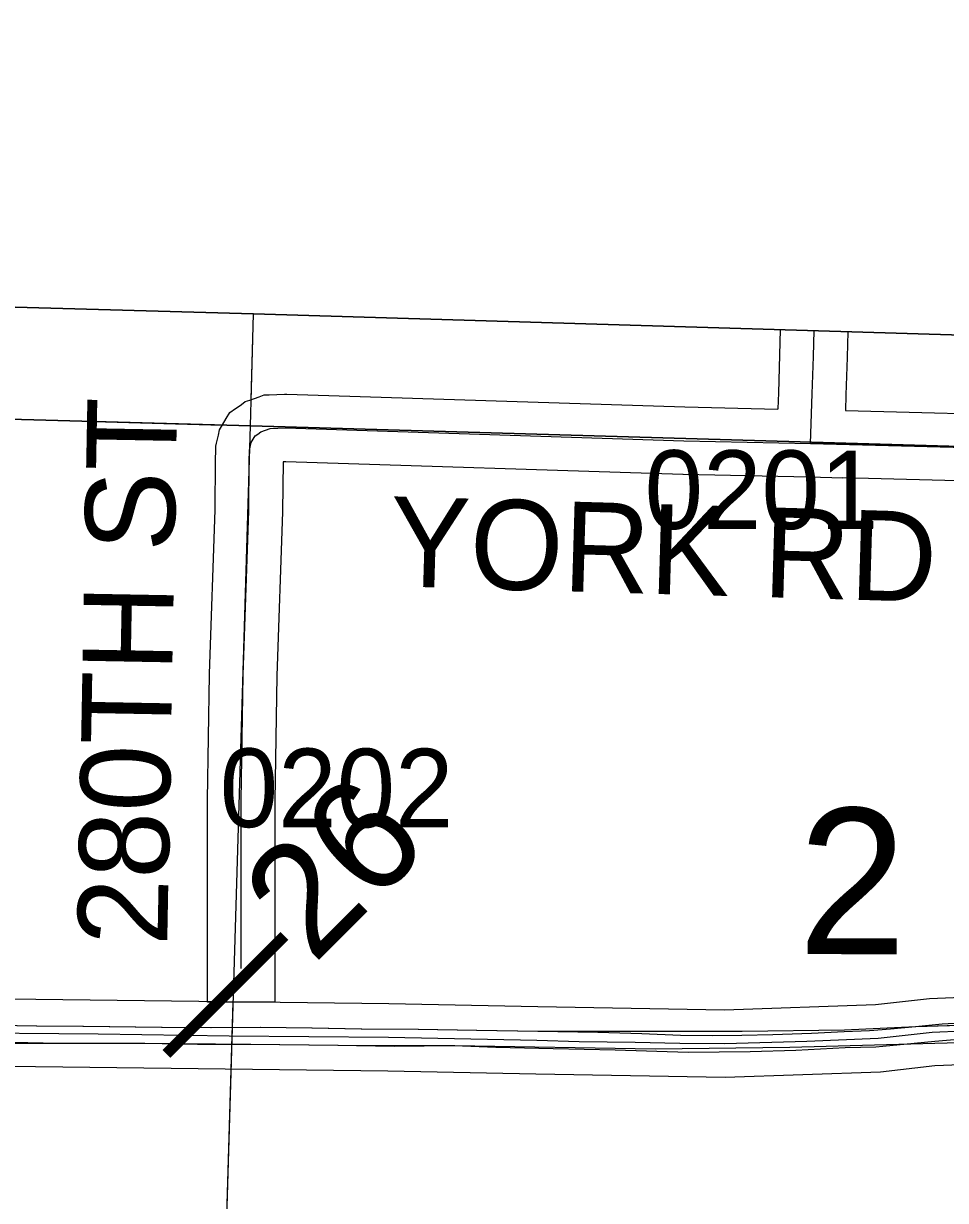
# Model space of a CAD drawing. Extents: x -132.8 to -73.3, y -60 to -26.
# Drawn here: x -111.725 to -110.904, y -33.354 to -32.306 of the extents above; entities that cross this region are included whole.
import ezdxf

# ---------------------------------------------------------------- set-up
doc = ezdxf.new("R2010")
doc.units = 0
for name, color, linetype in [('tdCoClipBndry', 7, 'Continuous'), ('tdCoCoBndry', 7, 'Continuous'), ('tdCoCoBndryPart', 7, 'Continuous'), ('tdCoDivCarto', 7, 'Continuous'), ('tdCoInt', 7, 'Continuous'), ('tdCoIntCL', 7, 'Continuous'), ('tdCoIntRte', 7, 'Continuous'), ('tdCoPrimary', 7, 'Continuous'), ('tdCoSecRdNmbr', 7, 'Continuous'), ('tdCoSecRdTxt', 7, 'Continuous'), ('tdCoSecRteBand', 7, 'Continuous'), ('tdCoSecRteCL', 7, 'Continuous'), ('tdCoSectLine', 7, 'Continuous'), ('tdCoSectLinePart', 7, 'Continuous'), ('tdCoSectNmbr', 7, 'Continuous'), ('tdCoSurfGravel', 7, 'Continuous'), ('tdCoTwpBndryShd', 7, 'Continuous'), ('tdStHwyIntRefPost1', 7, 'Continuous')]:
    doc.layers.add(name, color=color, linetype=linetype)

msp = doc.modelspace()

# ---------------------------------------------------------------- linework, layer by layer
at = {"layer": 'tdCoClipBndry'}
msp.add_lwpolyline([(-120.4505, -32.3055), (-117.456, -32.3982), (-111.5199, -32.564), (-109.5263, -32.624), (-105.5992, -32.7139)], dxfattribs=at)
at = {"layer": 'tdCoCoBndry'}
for p, q in [((-111.5223, -32.6639), (-112.5168, -32.6357)), ((-112.5168, -32.6357), (-111.5223, -32.6639)), ((-110.5242, -32.6927), (-111.5223, -32.6639)), ((-111.5223, -32.6639), (-110.5242, -32.6927))]:
    msp.add_line(p, q, dxfattribs=at)
for points in [[(-105.5992, -32.7139), (-109.5263, -32.624), (-111.5199, -32.564), (-117.456, -32.3982), (-120.4505, -32.3055)], [(-118.4546, -32.4661), (-117.4589, -32.4981), (-116.4617, -32.5233), (-115.465, -32.5533), (-114.5074, -32.5812), (-113.5104, -32.6094), (-112.5172, -32.6357), (-111.5227, -32.6639), (-110.5246, -32.6927), (-109.5289, -32.724), (-108.5902, -32.7478), (-107.5913, -32.766), (-106.5995, -32.7917), (-105.6015, -32.8138)], [(-118.4542, -32.4661), (-117.4585, -32.4981), (-116.4613, -32.5233), (-115.4646, -32.5533), (-114.507, -32.5812), (-113.51, -32.6094), (-112.5168, -32.6357), (-111.5223, -32.6639), (-110.5242, -32.6927), (-109.5286, -32.724), (-108.5898, -32.7478), (-107.591, -32.766), (-106.5991, -32.7917), (-105.6011, -32.8138)], [(-118.4542, -32.4661), (-117.4585, -32.4981), (-116.4613, -32.5233), (-115.4646, -32.5533), (-114.507, -32.5812), (-113.51, -32.6094), (-112.5168, -32.6357), (-111.5223, -32.6639), (-110.5242, -32.6927), (-109.5286, -32.724), (-108.5898, -32.7478), (-107.591, -32.766), (-106.5991, -32.7917), (-105.6011, -32.8138)]]:
    msp.add_lwpolyline(points, dxfattribs=at)
at = {"layer": 'tdCoCoBndryPart'}
msp.add_lwpolyline([(-112.4872, -32.6365), (-111.5475, -32.6632)], dxfattribs=at)
at = {"layer": 'tdCoDivCarto'}
for p, q in [((-111.7129, -33.1984), (-111.7484, -33.1979)), ((-111.6715, -33.1986), (-111.7129, -33.1984)), ((-111.6015, -33.1995), (-111.6715, -33.1986)), ((-111.5576, -33.2), (-111.6015, -33.1995)), ((-111.5136, -33.1997), (-111.5576, -33.2)), ((-111.4676, -33.2002), (-111.5136, -33.1997)), ((-111.4236, -33.2011), (-111.4676, -33.2002)), ((-111.373, -33.2013), (-111.4236, -33.2011)), ((-111.321, -33.2023), (-111.373, -33.2013)), ((-110.9934, -33.2018), (-111.0845, -33.2032)), ((-110.9299, -33.199), (-110.9934, -33.2018)), ((-110.8091, -33.1951), (-110.9299, -33.199)), ((-111.8546, -33.2101), (-111.6936, -33.2134)), ((-111.2664, -33.2032), (-111.321, -33.2023)), ((-111.2129, -33.2031), (-111.2664, -33.2032)), ((-111.0845, -33.2032), (-111.2129, -33.2031)), ((-111.6936, -33.2134), (-111.6566, -33.2136)), ((-111.6566, -33.2136), (-111.6168, -33.2136)), ((-111.6168, -33.2136), (-111.5223, -33.2145)), ((-111.5223, -33.2145), (-111.4445, -33.2154)), ((-111.4445, -33.2154), (-111.3407, -33.2156)), ((-111.3407, -33.2156), (-111.1621, -33.2186)), ((-111.1621, -33.2186), (-111.0422, -33.2172)), ((-111.0422, -33.2172), (-110.8913, -33.2129))]:
    msp.add_line(p, q, dxfattribs=at)
for points in [[(-111.8546, -33.2101), (-111.6936, -33.2134), (-111.6566, -33.2136), (-111.6168, -33.2136), (-111.5223, -33.2145), (-111.4445, -33.2154), (-111.3407, -33.2156), (-111.1621, -33.2186), (-111.0422, -33.2172), (-110.8913, -33.2129), (-110.7414, -33.2063), (-110.5523, -33.2012), (-110.5169, -33.2004), (-110.4345, -33.2017), (-110.3192, -33.2046), (-110.2798, -33.2057), (-110.2415, -33.207), (-110.0843, -33.2107)], [(-111.8546, -33.2101), (-111.6936, -33.2134), (-111.6566, -33.2136), (-111.6168, -33.2136), (-111.5223, -33.2145), (-111.4445, -33.2154), (-111.3407, -33.2156), (-111.1621, -33.2186), (-111.0422, -33.2172), (-110.8913, -33.2129), (-110.7414, -33.2063), (-110.5523, -33.2012), (-110.5169, -33.2004), (-110.4345, -33.2017), (-110.3192, -33.2046), (-110.2798, -33.2057), (-110.2415, -33.207), (-110.0843, -33.2107)], [(-111.8546, -33.2101), (-111.6936, -33.2134), (-111.6566, -33.2136), (-111.6168, -33.2136), (-111.5223, -33.2145), (-111.4445, -33.2154), (-111.3407, -33.2156), (-111.1621, -33.2186), (-111.0422, -33.2172), (-110.8913, -33.2129), (-110.7414, -33.2063), (-110.5523, -33.2012), (-110.5169, -33.2004), (-110.4345, -33.2017), (-110.3192, -33.2046), (-110.2798, -33.2057), (-110.2415, -33.207), (-110.0843, -33.2107)], [(-110.8091, -33.1951), (-110.9299, -33.199), (-110.9934, -33.2018), (-111.0845, -33.2032), (-111.2129, -33.2031), (-111.2664, -33.2032), (-111.321, -33.2023), (-111.373, -33.2013), (-111.4236, -33.2011), (-111.4676, -33.2002), (-111.5136, -33.1997), (-111.5576, -33.2), (-111.6015, -33.1995), (-111.6715, -33.1986), (-111.7129, -33.1984), (-111.7484, -33.1979)], [(-110.8091, -33.1951), (-110.9299, -33.199), (-110.9934, -33.2018), (-111.0845, -33.2032), (-111.2129, -33.2031), (-111.2664, -33.2032), (-111.321, -33.2023), (-111.373, -33.2013), (-111.4236, -33.2011), (-111.4676, -33.2002), (-111.5136, -33.1997), (-111.5576, -33.2), (-111.6015, -33.1995), (-111.6715, -33.1986), (-111.7129, -33.1984), (-111.7484, -33.1979)], [(-110.8091, -33.1951), (-110.9299, -33.199), (-110.9934, -33.2018), (-111.0845, -33.2032), (-111.2129, -33.2031), (-111.2664, -33.2032), (-111.321, -33.2023), (-111.373, -33.2013), (-111.4236, -33.2011), (-111.4676, -33.2002), (-111.5136, -33.1997), (-111.5576, -33.2), (-111.6015, -33.1995), (-111.6715, -33.1986), (-111.7129, -33.1984), (-111.7484, -33.1979)]]:
    msp.add_lwpolyline(points, dxfattribs=at)
at = {"layer": 'tdCoInt'}
for points in [[(-112.4754, -33.1623), (-112.2134, -33.1707), (-112.0929, -33.1762), (-111.9078, -33.172), (-111.3993, -33.1782), (-111.2668, -33.1808), (-111.1003, -33.1837), (-110.966, -33.1792), (-110.9177, -33.1737), (-110.8604, -33.1713), (-110.7313, -33.1746), (-110.6906, -33.1734), (-110.6242, -33.1676), (-110.5453, -33.1638), (-110.4176, -33.1635), (-110.3398, -33.1661)], [(-112.4767, -33.2223), (-112.2159, -33.2306), (-112.0936, -33.2362), (-111.9076, -33.232), (-111.4002, -33.2382), (-111.2685, -33.2408), (-111.0997, -33.2437), (-110.9613, -33.2391), (-110.913, -33.2335), (-110.8597, -33.2313), (-110.7321, -33.2346), (-110.686, -33.2332), (-110.6201, -33.2275), (-110.5437, -33.2238), (-110.4182, -33.2235), (-110.3412, -33.2261)]]:
    msp.add_lwpolyline(points, dxfattribs=at)
at = {"layer": 'tdCoIntCL'}
msp.add_lwpolyline([(-111.799, -33.2039), (-111.6584, -33.2052), (-111.5417, -33.2069), (-111.3998, -33.2082), (-111.2677, -33.2108), (-111.2298, -33.2121), (-111.1799, -33.2127), (-111.1401, -33.2134), (-111.1, -33.2137), (-111.0269, -33.2118), (-110.9636, -33.2091), (-110.9154, -33.2036), (-110.8601, -33.2013)], dxfattribs=at)
at = {"layer": 'tdCoIntRte'}
for points in [[(-110.8847, -33.1954), (-110.9066, -33.1967), (-110.9303, -33.199), (-110.9524, -33.2011), (-110.9713, -33.2025), (-110.9938, -33.2034), (-111.0228, -33.2048), (-111.0573, -33.206), (-111.085, -33.2066), (-111.1112, -33.2069), (-111.1397, -33.2066), (-111.174, -33.2053), (-111.2132, -33.2041), (-111.2668, -33.2032), (-111.3213, -33.2023), (-111.3734, -33.2013), (-111.424, -33.2011), (-111.468, -33.2002), (-111.514, -33.1997), (-111.5579, -33.2), (-111.6019, -33.1995), (-111.6719, -33.1986), (-111.7133, -33.1984), (-111.7488, -33.1979)], [(-110.8847, -33.1954), (-110.9066, -33.1967), (-110.9303, -33.199), (-110.9524, -33.2011), (-110.9713, -33.2025), (-110.9938, -33.2034), (-111.0228, -33.2048), (-111.0573, -33.206), (-111.085, -33.2066), (-111.1112, -33.2069), (-111.1397, -33.2066), (-111.174, -33.2053), (-111.2132, -33.2041), (-111.2668, -33.2032), (-111.3213, -33.2023), (-111.3734, -33.2013), (-111.424, -33.2011), (-111.468, -33.2002), (-111.514, -33.1997), (-111.5579, -33.2), (-111.6019, -33.1995), (-111.6719, -33.1986), (-111.7133, -33.1984), (-111.7488, -33.1979)], [(-111.7509, -33.2136), (-111.694, -33.2134), (-111.657, -33.2136), (-111.6172, -33.2136), (-111.5698, -33.2145), (-111.5226, -33.2145), (-111.4449, -33.2154), (-111.3947, -33.2163), (-111.3411, -33.2156), (-111.3041, -33.217), (-111.253, -33.2183), (-111.1978, -33.2194), (-111.1328, -33.2214), (-111.0774, -33.2209), (-111.0369, -33.2196), (-110.9928, -33.2174), (-110.9656, -33.2167), (-110.9406, -33.2145), (-110.9131, -33.2116), (-110.8921, -33.2099)], [(-111.7509, -33.2136), (-111.694, -33.2134), (-111.657, -33.2136), (-111.6172, -33.2136), (-111.5698, -33.2145), (-111.5226, -33.2145), (-111.4449, -33.2154), (-111.3947, -33.2163), (-111.3411, -33.2156), (-111.3041, -33.217), (-111.253, -33.2183), (-111.1978, -33.2194), (-111.1328, -33.2214), (-111.0774, -33.2209), (-111.0369, -33.2196), (-110.9928, -33.2174), (-110.9656, -33.2167), (-110.9406, -33.2145), (-110.9131, -33.2116), (-110.8921, -33.2099)]]:
    msp.add_lwpolyline(points, dxfattribs=at)
at = {"layer": 'tdCoPrimary'}
for points in [[(-111.8546, -33.2101), (-111.6936, -33.2134), (-111.6566, -33.2136), (-111.6168, -33.2136), (-111.5223, -33.2145), (-111.4445, -33.2154), (-111.3407, -33.2156), (-111.1621, -33.2186), (-111.0422, -33.2172), (-110.8913, -33.2129), (-110.7414, -33.2063), (-110.5523, -33.2012), (-110.5169, -33.2004), (-110.4345, -33.2017), (-110.3192, -33.2046), (-110.2798, -33.2057), (-110.2415, -33.207), (-110.0843, -33.2107)], [(-111.8546, -33.2101), (-111.6936, -33.2134), (-111.6566, -33.2136), (-111.6168, -33.2136), (-111.5223, -33.2145), (-111.4445, -33.2154), (-111.3407, -33.2156), (-111.1621, -33.2186), (-111.0422, -33.2172), (-110.8913, -33.2129), (-110.7414, -33.2063), (-110.5523, -33.2012), (-110.5169, -33.2004), (-110.4345, -33.2017), (-110.3192, -33.2046), (-110.2798, -33.2057), (-110.2415, -33.207), (-110.0843, -33.2107)], [(-111.8546, -33.2101), (-111.6936, -33.2134), (-111.6566, -33.2136), (-111.6168, -33.2136), (-111.5223, -33.2145), (-111.4445, -33.2154), (-111.3407, -33.2156), (-111.1621, -33.2186), (-111.0422, -33.2172), (-110.8913, -33.2129), (-110.7414, -33.2063), (-110.5523, -33.2012), (-110.5169, -33.2004), (-110.4345, -33.2017), (-110.3192, -33.2046), (-110.2798, -33.2057), (-110.2415, -33.207), (-110.0843, -33.2107)], [(-110.8091, -33.1951), (-110.9299, -33.199), (-110.9934, -33.2018), (-111.0845, -33.2032), (-111.2129, -33.2031), (-111.2664, -33.2032), (-111.321, -33.2023), (-111.373, -33.2013), (-111.4236, -33.2011), (-111.4676, -33.2002), (-111.5136, -33.1997), (-111.5576, -33.2), (-111.6015, -33.1995), (-111.6715, -33.1986), (-111.7129, -33.1984), (-111.7484, -33.1979)], [(-110.8091, -33.1951), (-110.9299, -33.199), (-110.9934, -33.2018), (-111.0845, -33.2032), (-111.2129, -33.2031), (-111.2664, -33.2032), (-111.321, -33.2023), (-111.373, -33.2013), (-111.4236, -33.2011), (-111.4676, -33.2002), (-111.5136, -33.1997), (-111.5576, -33.2), (-111.6015, -33.1995), (-111.6715, -33.1986), (-111.7129, -33.1984), (-111.7484, -33.1979)], [(-110.8091, -33.1951), (-110.9299, -33.199), (-110.9934, -33.2018), (-111.0845, -33.2032), (-111.2129, -33.2031), (-111.2664, -33.2032), (-111.321, -33.2023), (-111.373, -33.2013), (-111.4236, -33.2011), (-111.4676, -33.2002), (-111.5136, -33.1997), (-111.5576, -33.2), (-111.6015, -33.1995), (-111.6715, -33.1986), (-111.7129, -33.1984), (-111.7484, -33.1979)]]:
    msp.add_lwpolyline(points, dxfattribs=at)
at = {"layer": 'tdCoSecRteBand'}
for points in [[(-110.6313, -32.7196), (-110.9949, -32.7102), (-110.9949, -32.7105), (-111.0246, -32.7094), (-111.1372, -32.707), (-111.1373, -32.707), (-111.1375, -32.707), (-111.4913, -32.6957), (-111.4937, -32.6958), (-111.4937, -32.696), (-111.4942, -32.7397), (-111.4942, -32.74), (-111.4942, -32.7404), (-111.4991, -32.8863), (-111.5009, -32.9975), (-111.5009, -33.147), (-111.5009, -33.177), (-111.5609, -33.177), (-111.5609, -33.147), (-111.5609, -32.9973), (-111.5609, -32.9971), (-111.5609, -32.9969), (-111.5591, -32.8851), (-111.5591, -32.8849), (-111.5591, -32.8846), (-111.5542, -32.7387), (-111.5537, -32.6952), (-111.5537, -32.695), (-111.5537, -32.6948), (-111.5535, -32.6847), (-111.5534, -32.6819), (-111.5528, -32.6791), (-111.5513, -32.6722), (-111.5503, -32.6672), (-111.5476, -32.6629), (-111.5442, -32.6572), (-111.541, -32.652), (-111.536, -32.6484), (-111.5337, -32.6468), (-111.5308, -32.6447), (-111.5273, -32.6422), (-111.5233, -32.6408), (-111.515, -32.6379), (-111.5106, -32.6363), (-111.5061, -32.6362), (-111.4925, -32.6357), (-111.4915, -32.6357), (-111.4904, -32.6357), (-111.1357, -32.647), (-111.053, -32.6488), (-111.053, -32.6487), (-111.0527, -32.6487), (-111.0521, -32.6343), (-111.0511, -32.601), (-111.0504, -32.5781)], [(-110.9905, -32.58), (-110.9911, -32.6027), (-110.9911, -32.6027), (-110.9911, -32.6028), (-110.9922, -32.6363), (-110.9922, -32.6364), (-110.9922, -32.6364), (-110.9927, -32.6502), (-110.6298, -32.6596)]]:
    msp.add_lwpolyline(points, dxfattribs=at)
at = {"layer": 'tdCoSecRteCL'}
for points in [[(-111.0238, -32.6794), (-111.0222, -32.6353), (-111.0211, -32.6019), (-111.0204, -32.579)], [(-111.5309, -33.147), (-111.5309, -32.9973), (-111.5291, -32.8856), (-111.5242, -32.7394), (-111.5237, -32.6955), (-111.5235, -32.6854), (-111.522, -32.6785), (-111.5185, -32.6728), (-111.5162, -32.6712), (-111.5134, -32.6691), (-111.505, -32.6662), (-111.4914, -32.6657), (-111.1365, -32.677), (-111.0238, -32.6794)], [(-110.6305, -32.6896), (-111.0238, -32.6794)]]:
    msp.add_lwpolyline(points, dxfattribs=at)
at = {"layer": 'tdCoSectLine'}
for points in [[(-111.5227, -32.6639), (-111.5201, -32.564)], [(-112.5172, -32.6357), (-111.5227, -32.6639)], [(-111.5527, -33.667), (-111.5227, -32.6639)], [(-111.5227, -32.6639), (-110.5246, -32.6927)]]:
    msp.add_lwpolyline(points, dxfattribs=at)
at = {"layer": 'tdCoSectLinePart'}
for points in [[(-111.5221, -32.6404), (-111.5201, -32.564)], [(-112.4872, -32.6365), (-111.5475, -32.6632)], [(-111.5518, -33.637), (-111.538, -33.177)]]:
    msp.add_lwpolyline(points, dxfattribs=at)
at = {"layer": 'tdCoSurfGravel'}
for points in [[(-111.0238, -32.6794), (-111.0222, -32.6353), (-111.0211, -32.6019), (-111.0204, -32.579)], [(-111.5309, -33.147), (-111.5309, -32.9973), (-111.5291, -32.8856), (-111.5242, -32.7394), (-111.5237, -32.6955), (-111.5235, -32.6854), (-111.522, -32.6785), (-111.5185, -32.6728), (-111.5162, -32.6712), (-111.5134, -32.6691), (-111.505, -32.6662)], [(-111.505, -32.6662), (-111.4914, -32.6657), (-111.1365, -32.677), (-111.0238, -32.6794)], [(-111.0238, -32.6794), (-110.6305, -32.6896), (-110.5861, -32.6906), (-110.5735, -32.6916)]]:
    msp.add_lwpolyline(points, dxfattribs=at)
at = {"layer": 'tdCoTwpBndryShd'}
msp.add_lwpolyline([(-118.4546, -32.4661), (-117.4589, -32.4981), (-116.4617, -32.5233), (-115.465, -32.5533), (-114.5074, -32.5812), (-113.5104, -32.6094), (-112.5172, -32.6357), (-111.5227, -32.6639), (-110.5246, -32.6927), (-109.5289, -32.724), (-108.5902, -32.7478), (-107.5913, -32.766), (-106.5995, -32.7917), (-105.6015, -32.8138)], dxfattribs=at)

# ---------------------------------------------------------------- texts
at = {"layer": 'tdCoSecRdNmbr'}
for s, p in [('0201', (-111.1716, -32.7555)), ('0202', (-111.5501, -33.0211))]:
    msp.add_text(s, height=0.07, rotation=359.9162, dxfattribs=at).set_placement(p)
at = {"layer": 'tdCoSecRdTxt'}
for s, rotation, p in [('280TH ST', 88.948, (-111.5969, -33.127)), ('YORK RD', 358.3256, (-111.3995, -32.8065))]:
    msp.add_text(s, height=0.08, rotation=rotation, dxfattribs=at).set_placement(p)
at = {"layer": 'tdCoSectNmbr'}
msp.add_text('2', height=0.13, rotation=359.9164, dxfattribs=at).set_placement((-111.0349, -33.1342))
at = {"layer": 'tdStHwyIntRefPost1'}
msp.add_text('‒‒26', height=0.1, rotation=45, dxfattribs=at).set_placement((-111.5715, -33.2492))

doc.saveas('drawing.dxf')
